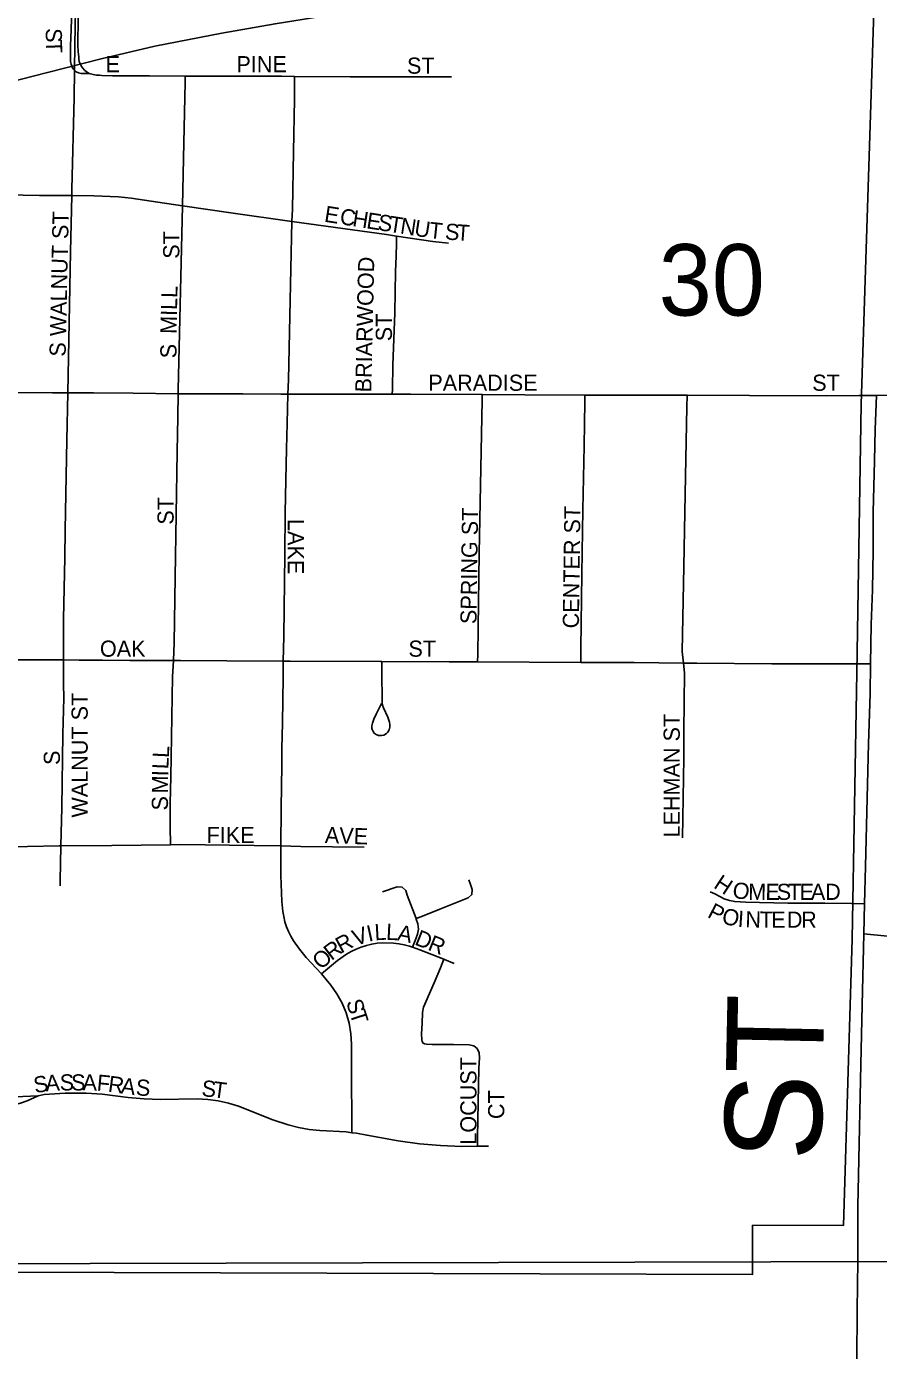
# Model space of a CAD drawing. Extents: x 1985906 to 2360102, y 891258 to 1222054.
# Drawn here: x 2172269 to 2174906, y 1031192 to 1035289 of the extents above; entities that cross this region are included whole.
import ezdxf

# ---------------------------------------------------------------- set-up
doc = ezdxf.new("R2010")
doc.units = 0
for name, color, linetype in [('GM_X_City_Street', 7, 'Continuous'), ('GM_X_City_Street_Text', 7, 'Continuous'), ('GM_X_Corporation', 7, 'Continuous'), ('GM_X_Rail_Line', 7, 'Continuous'), ('GM_X_Section', 7, 'Continuous'), ('GM_X_Section_Text', 7, 'Continuous'), ('GM_X_Township_Road', 7, 'Continuous'), ('GM_X_Township_Road_Text', 7, 'Continuous')]:
    doc.layers.add(name, color=color, linetype=linetype)

msp = doc.modelspace()

# ---------------------------------------------------------------- linework, layer by layer
at = {"layer": 'GM_X_City_Street'}
for points in [[(2172463.1, 1035143.2), (2172447, 1035143.2), (2172437.7, 1035143.5), (2172429.9, 1035145.1), (2172422.5, 1035148.1), (2172417.4, 1035153.4), (2172413.8, 1035157.1), (2172411.4, 1035161), (2172409, 1035165.8), (2172406.9, 1035172.1), (2172405.1, 1035180.2), (2172405.2, 1035229), (2172406.5, 1035279.8), (2172408.6, 1035343.5), (2172411, 1035475.4), (2172411.5, 1035545.1), (2172411.2, 1035568.7), (2172411.1, 1035574.1)], [(2172408.8, 1034765.5), (2172409.2, 1034785.5), (2172415.8, 1035067.7), (2172417.4, 1035153.4), (2172418.8, 1035231.6), (2172421.4, 1035395.6), (2172424.7, 1035574.1)], [(2172463.1, 1035143.2), (2172454.8, 1035148.6), (2172448.5, 1035153.7), (2172443, 1035159.9), (2172438.8, 1035165.4), (2172434.9, 1035172.8), (2172432.2, 1035180), (2172431.2, 1035187.7), (2172430.5, 1035194.3), (2172428.8, 1035211), (2172427.7, 1035230.1), (2172428.4, 1035317.1)], [(2172463.1, 1035143.2), (2172475.1, 1035140.4), (2172485.8, 1035138.4), (2172494.5, 1035137.7), (2172502.3, 1035137.4), (2172535, 1035136.6), (2172649.2, 1035136.2), (2172759.8, 1035135.5)], [(2172751.4, 1034733.8), (2172755.9, 1034929.1), (2172759.4, 1035115.9), (2172759.8, 1035135.5)], [(2172759.8, 1035135.5), (2172845.3, 1035135.1), (2173057.8, 1035134.6), (2173098.6, 1035134.4)], [(2173090.1, 1034685.7), (2173091.7, 1034723.9), (2173094.8, 1034900.5), (2173098.6, 1035064.3), (2173098.6, 1035097), (2173098.6, 1035134.4)], [(2173098.6, 1035134.4), (2173270.2, 1035133.5), (2173584, 1035133)], [(2172104.6, 1034769.8), (2172308.5, 1034765.9), (2172408.8, 1034765.5)], [(2172405.3, 1034591.9), (2172408.8, 1034765.5)], [(2172408.8, 1034765.5), (2172477.5, 1034765.1), (2172553, 1034761.8), (2172592.3, 1034757.7), (2172675.5, 1034744.7), (2172751.4, 1034733.8)], [(2172737.9, 1034152.4), (2172738, 1034164.6), (2172751.4, 1034733.8)], [(2172751.4, 1034733.8), (2172901.4, 1034711.9), (2173090.1, 1034685.7)], [(2173077.6, 1034150.9), (2173079.1, 1034195.8), (2173083.8, 1034392.3), (2173090.1, 1034685.7)], [(2173090.1, 1034685.7), (2173383, 1034645.2), (2173414.2, 1034640.5)], [(2173400.5, 1034151.1), (2173401, 1034167), (2173403, 1034240.9), (2173408.5, 1034403.1), (2173410.6, 1034531.1), (2173412.3, 1034578.2), (2173413.5, 1034617.9), (2173414.2, 1034640.5)], [(2173414.2, 1034640.5), (2173526.6, 1034623.8), (2173575.1, 1034618.3)], [(2172396.4, 1034155.4), (2172405.3, 1034591.9)], [(2172092.6, 1034158.4), (2172204.3, 1034156.7), (2172349.5, 1034155.7), (2172396.4, 1034155.4)], [(2172383, 1033328.8), (2172383.1, 1033454.5), (2172387.7, 1033645.6), (2172388.4, 1033731.4), (2172393.4, 1034008.9), (2172396.4, 1034155.4)], [(2172396.4, 1034155.4), (2172475.6, 1034154.8), (2172599.1, 1034153.9), (2172737.9, 1034152.4)], [(2172723.2, 1033327.4), (2172725.4, 1033381.2), (2172729.3, 1033585.1), (2172735.5, 1033972.4), (2172736.9, 1034080.7), (2172737.9, 1034152.4)], [(2172737.9, 1034152.4), (2172756.5, 1034152.1), (2172859, 1034151.9), (2172938.2, 1034152.1), (2173056.2, 1034151.1), (2173077.6, 1034150.9)], [(2173062.8, 1033325), (2173064.9, 1033400.8), (2173067.8, 1033656.3), (2173069.7, 1033784.1), (2173070.9, 1033884.6), (2173073.5, 1033981.9), (2173075.5, 1034060.5), (2173077.6, 1034150.9)], [(2173077.6, 1034150.9), (2173254.7, 1034151.1), (2173400.5, 1034151.1)], [(2173400.5, 1034151.1), (2173457.3, 1034151.1), (2173679.2, 1034149.8)], [(2173664.7, 1033322.5), (2173665.1, 1033345.9), (2173666.5, 1033428.1), (2173669.4, 1033659.4), (2173678.9, 1034133), (2173679.2, 1034149.8)], [(2173679.2, 1034149.8), (2173811.3, 1034149.1), (2173997.1, 1034148.5)], [(2173983.9, 1033321.3), (2173984.4, 1033364), (2173987.2, 1033595.4), (2173990.5, 1033793.6), (2173994.4, 1033991.7), (2173996.7, 1034126.9), (2173997.1, 1034148.5)], [(2173997.1, 1034148.5), (2174107.3, 1034148.1), (2174313, 1034147.6)], [(2174302.4, 1033318.8), (2174298.4, 1033354.4), (2174303.6, 1033617.5), (2174308.4, 1033897.2), (2174312.3, 1034110.7), (2174313, 1034147.6)], [(2174313, 1034147.6), (2174506.8, 1034147.3), (2174743.3, 1034146.4), (2174844.3, 1034146.9), (2174899.3, 1034147.3)], [(2172077.5, 1033331.2), (2172169.8, 1033330.4), (2172223.2, 1033329.5), (2172317.7, 1033329.5), (2172383, 1033328.8)], [(2172375.1, 1032753.2), (2172377.7, 1032872.2), (2172381.5, 1033099.3), (2172383.8, 1033210.5), (2172383.5, 1033255.1), (2172383.4, 1033270.2), (2172383.2, 1033307.9), (2172383, 1033328.8)], [(2172383, 1033328.8), (2172431.3, 1033328.5), (2172503.8, 1033328.4), (2172588.7, 1033327.5), (2172723.2, 1033327.4)], [(2172714.1, 1032756.8), (2172714, 1032762.6), (2172713.7, 1032807.2), (2172712.9, 1032838.4), (2172713.7, 1032885.9), (2172715.1, 1032967.2), (2172720.9, 1033276.9), (2172723.2, 1033327.4)], [(2172723.2, 1033327.4), (2172745.1, 1033327.4), (2172889.2, 1033326.4), (2173062.8, 1033325)], [(2173055.4, 1032753.2), (2173057.1, 1032869.8), (2173059.3, 1033003.3), (2173059.1, 1033055.3), (2173061.4, 1033133.3), (2173062.9, 1033275.8), (2173062.8, 1033325)], [(2173062.8, 1033325), (2173085.2, 1033325.4), (2173363.9, 1033324), (2173368, 1033324)], [(2173367.4, 1033193.9), (2173351.9, 1033162.8), (2173344.2, 1033145), (2173339.5, 1033133.1), (2173337.6, 1033125.2), (2173337.4, 1033121.9), (2173337.4, 1033116.9), (2173338.1, 1033113.1), (2173340.1, 1033108.9), (2173344.4, 1033102.6), (2173351, 1033097.7), (2173358.4, 1033095.1), (2173367.1, 1033094.8), (2173374.4, 1033096.3), (2173382.4, 1033100.7), (2173387.3, 1033105.6), (2173391.2, 1033112.2), (2173393.2, 1033120.3), (2173393.5, 1033127.5), (2173391.8, 1033136.4), (2173386.6, 1033151.7), (2173373.2, 1033181), (2173370.7, 1033188.6), (2173369.5, 1033196.7), (2173368.3, 1033293.6), (2173368, 1033324)], [(2173368, 1033324), (2173577, 1033322.9), (2173664.7, 1033322.5)], [(2173664.7, 1033322.5), (2173983.9, 1033321.3)], [(2173983.9, 1033321.3), (2174149.8, 1033320.6), (2174302.4, 1033318.8)], [(2174299, 1032778.7), (2174302.8, 1033025.8), (2174302.6, 1033075.1), (2174303.3, 1033107.7), (2174305.6, 1033289.1), (2174302.4, 1033318.8)], [(2174302.4, 1033318.8), (2174343.2, 1033318.4), (2174575.3, 1033317.1), (2174739, 1033316.7), (2174862.2, 1033316.3), (2174880.8, 1033316.3)], [(2172067, 1032751.5), (2172092.5, 1032751.1), (2172157.8, 1032750), (2172271.9, 1032751.7), (2172369.8, 1032753.2), (2172375.1, 1032753.2)], [(2172372.5, 1032629.5), (2172372.8, 1032645.7), (2172375.1, 1032753.2)], [(2172375.1, 1032753.2), (2172533, 1032754.1), (2172714.1, 1032756.8)], [(2172714.1, 1032756.8), (2172745, 1032757.3), (2172972.9, 1032755.1), (2173055.4, 1032753.2)], [(2173055.4, 1032753.2), (2173117.9, 1032751.8), (2173313.3, 1032749.6)], [(2173182.2, 1032357.9), (2173134.5, 1032408.4), (2173114, 1032433.5), (2173095.2, 1032459.9), (2173086.9, 1032473.9), (2173079.7, 1032488.4), (2173073.7, 1032503.4), (2173068.7, 1032518.9), (2173064.9, 1032534.6), (2173062.2, 1032550.4), (2173059.2, 1032581.7), (2173055.5, 1032661.9), (2173055.5, 1032740.5), (2173055.4, 1032753.2)], [(2173474.6, 1032528.3), (2173446.9, 1032600.9), (2173442.3, 1032615.4), (2173431.3, 1032625.5), (2173415.7, 1032626.7), (2173370.8, 1032611.2)], [(2173474.6, 1032528.3), (2173489.1, 1032534.2), (2173547.8, 1032557.6), (2173636.1, 1032592.4), (2173646.9, 1032603.2), (2173647.7, 1032618.9), (2173643.1, 1032634), (2173637.3, 1032648.6)], [(2174384.7, 1032611.2), (2174399.3, 1032605.3), (2174427.9, 1032589.7), (2174444.3, 1032584.2), (2174460.8, 1032581.2), (2174493.8, 1032579), (2174625.1, 1032576.6), (2174739.8, 1032576.2), (2174821.5, 1032574.7), (2174862.4, 1032574)], [(2173463.4, 1032440.2), (2173473.5, 1032466), (2173479.2, 1032480.7), (2173481.6, 1032496.2), (2173479.7, 1032511.8), (2173475.1, 1032527), (2173474.6, 1032528.3)], [(2173182.2, 1032357.9), (2173231.6, 1032399.1), (2173259.3, 1032418.1), (2173273.9, 1032426.5), (2173289.2, 1032433.8), (2173304.8, 1032440), (2173320.8, 1032445.2), (2173337.2, 1032449.4), (2173354, 1032452.3), (2173370.9, 1032453.4), (2173404.5, 1032452.3), (2173421.2, 1032450.5), (2173437.9, 1032447.6), (2173454.2, 1032443.5), (2173463.4, 1032440.2)], [(2173463.4, 1032440.2), (2173485.8, 1032432.1), (2173560.7, 1032402.5)], [(2173664.3, 1031823.8), (2173664.8, 1031851.9), (2173669.1, 1032065.2), (2173670.3, 1032097.9), (2173669.2, 1032113.2), (2173663.8, 1032126.2), (2173653.2, 1032134.3), (2173638.7, 1032137.4), (2173589.9, 1032138.7), (2173524.2, 1032138.8), (2173506.7, 1032139.7), (2173500.4, 1032141), (2173495.9, 1032143.2), (2173493.2, 1032147.7), (2173491.8, 1032153.5), (2173491.1, 1032172), (2173493.3, 1032204.2), (2173494.8, 1032237.5), (2173497.9, 1032254.4), (2173530.5, 1032330), (2173549.5, 1032375.6), (2173560.7, 1032402.5)], [(2173560.7, 1032402.5), (2173562.8, 1032401.7), (2173591.8, 1032389.7)], [(2173276.1, 1031866), (2173275.8, 1031913.1), (2173275, 1032026.2), (2173275, 1032139.7), (2173272.7, 1032172.3), (2173267.3, 1032204.7), (2173258.2, 1032236.4), (2173245.6, 1032266.8), (2173229.7, 1032295.6), (2173210.7, 1032322.5), (2173182.2, 1032357.9)], [(2172055, 1031961.2), (2172069.3, 1031954.7), (2172079.8, 1031950.7), (2172090.7, 1031948.5), (2172099.3, 1031947.7), (2172190.1, 1031947.2), (2172226.2, 1031951.5), (2172250.7, 1031957), (2172270.5, 1031964.1), (2172304.4, 1031979.9)], [(2172055, 1031961.2), (2172068.9, 1031966.7), (2172079.8, 1031970.2), (2172087.1, 1031972), (2172100.2, 1031974.2), (2172183.9, 1031974.9), (2172304.4, 1031979.9)], [(2172304.4, 1031979.9), (2172323.3, 1031983.8), (2172339.6, 1031985.5), (2172388.4, 1031988), (2172453.7, 1031988.4), (2172502.5, 1031985.5), (2172583.8, 1031975.2), (2172633, 1031970.4), (2172682.5, 1031968.5), (2172797.4, 1031970.4), (2172829.7, 1031968.8), (2172861.8, 1031964.3), (2172893.5, 1031957.3), (2172924.6, 1031947.9), (2173031.4, 1031906.1), (2173078.5, 1031890.6), (2173110.6, 1031882.4), (2173143.2, 1031876.3), (2173176.2, 1031872.7), (2173258.1, 1031868.3), (2173276.1, 1031866)], [(2173276.1, 1031866), (2173290.3, 1031864.2), (2173322.4, 1031858.7), (2173419.4, 1031840.9), (2173484.6, 1031831.8), (2173550.3, 1031826), (2173616.1, 1031823.6), (2173664.3, 1031823.8)], [(2173664.3, 1031823.8), (2173698.4, 1031824)]]:
    msp.add_lwpolyline(points, dxfattribs=at)
at = {"layer": 'GM_X_Corporation'}
msp.add_lwpolyline([(2174972.7, 1042563.8), (2174838.6, 1042338.3), (2174801.5, 1042246.4), (2174836.7, 1040746.3), (2175187.8, 1040554.4), (2175226.7, 1039604.9), (2174827, 1039588.5), (2174939.6, 1036839.9), (2174852.2, 1034119.8), (2174838.3, 1033290.2), (2174824.5, 1032464.3), (2174797, 1031579), (2174515.8, 1031579.8), (2174515.3, 1031426.8), (2172211.2, 1031433.9), (2172216.5, 1031051.3), (2169302.8, 1031097.8)], dxfattribs=at)
at = {"layer": 'GM_X_Rail_Line'}
msp.add_lwpolyline([(2171561.8, 1034937.8), (2171577, 1034943.1), (2171620.4, 1034957.4), (2171762.8, 1035000.2), (2171962.4, 1035051.6), (2172333.5, 1035146.4), (2172499.8, 1035189.2), (2172665.5, 1035227.4), (2172872.8, 1035268.1), (2173038.1, 1035297.3), (2173180, 1035319.7), (2173347.2, 1035338.1), (2173523.1, 1035351.7), (2173859.3, 1035369.1), (2174074.6, 1035366.5), (2174308.1, 1035355.7)], dxfattribs=at)
at = {"layer": 'GM_X_Section'}
for points in [[(2177481.8, 1036895), (2177522.8, 1031473.8), (2172043.3, 1031460.5), (2172136.1, 1036618.6), (2172140.4, 1036852.7)], [(2177522.8, 1031473.8), (2177583.1, 1026122.8), (2177404.9, 1026121.2), (2171901.9, 1026116), (2172036.8, 1031272.4), (2172043.3, 1031460.5)]]:
    msp.add_lwpolyline(points, close=True, dxfattribs=at)
at = {"layer": 'GM_X_Township_Road'}
for points in [[(2174880.8, 1033316.3), (2174883.3, 1033438.3), (2174886.8, 1033545.5), (2174888.6, 1033667.5), (2174889.5, 1033785.9), (2174893, 1033944.5), (2174894.8, 1034042.1), (2174899.3, 1034147.3)], [(2174899.3, 1034147.3), (2174969.4, 1034148.1)], [(2174862.4, 1032574), (2174865.6, 1032689.9), (2174874.5, 1033070.6), (2174879.3, 1033223.8), (2174880.8, 1033316.3)], [(2174859.9, 1032481.6), (2174862.4, 1032574)], [(2174841.8, 1031638.3), (2174843.6, 1031735), (2174850.7, 1032077.4), (2174855.1, 1032260.4), (2174859.9, 1032481.6)], [(2174859.9, 1032481.6), (2174933.4, 1032474.1)], [(2174841.3, 1031469.4), (2174841.4, 1031473.6), (2174841.8, 1031558.1), (2174841.8, 1031638.3)], [(2174841, 1028804.1), (2174841, 1028821.5), (2174841, 1028886.9), (2174841.1, 1029029.7), (2174842.8, 1029164.8), (2174842, 1029278.9), (2174842, 1029393.9), (2174841.2, 1029630.9), (2174841.3, 1029755.5), (2174841.3, 1029867.9), (2174841.3, 1029967.2), (2174841.4, 1030051.7), (2174840.5, 1030206.8), (2174839.7, 1030293.9), (2174839.7, 1030365.4), (2174839.7, 1030503), (2174839.8, 1030591), (2174838.9, 1030736.5), (2174839, 1030812.3), (2174839, 1030999.6), (2174838.2, 1031162.6), (2174839.1, 1031316.8), (2174841.3, 1031469.4)]]:
    msp.add_lwpolyline(points, dxfattribs=at)

# ---------------------------------------------------------------- texts
at = {"layer": 'GM_X_City_Street_Text'}
for s, rotation, p in [('S', 269.6443, (2172328.6, 1035283.9)), ('T', 272.2653, (2172328.4, 1035246.2)), ('E', 0, (2172513.6, 1035147.1)), ('PINE', 0, (2172918.4, 1035147.1)), ('ST', 0, (2173446.4, 1035142.7)), ('S WALNUT ST', 88.7392, (2172389.8, 1034266.7)), ('E', 351.1666, (2173188.3, 1034685)), ('C', 351.1698, (2173236.1, 1034677.5)), ('H', 351.1558, (2173275.2, 1034671.5)), ('E', 351.1928, (2173318.7, 1034664.7)), ('S', 351.1666, (2173353.5, 1034659.3)), ('T', 351.1396, (2173388.3, 1034653.9)), ('N', 351.1715, (2173423.1, 1034648.5)), ('U', 351.2161, (2173466.6, 1034641.7)), ('T', 353.8786, (2173512.6, 1034634.7)), ('S', 356.0146, (2173562.8, 1034629.8)), ('T', 356.0641, (2173598, 1034627.3)), ('ST', 90, (2172741.8, 1034570.1)), ('BRIARWOOD', 88.6822, (2173335.8, 1034156.2)), ('MILL', 88.6987, (2172733, 1034337.1)), ('ST', 90, (2173399.8, 1034314.9)), ('S', 90, (2172733, 1034262.1)), ('PARADISE', 0, (2173512.4, 1034161.5)), ('ST', 0, (2174700.4, 1034161.5)), ('ST', 90, (2172724.2, 1033747.3)), ('SPRING ST', 89.1701, (2173661.4, 1033439.4)), ('CENTER ST', 89.2232, (2173978.2, 1033426.2)), ('LAKE', 270, (2173077.4, 1033764.9)), ('OAK', 0, (2172496, 1033338.7)), ('ST', 0, (2173450.8, 1033338.7)), ('WALNUT ST', 90, (2172458.2, 1032840.9)), ('LEHMAN ST', 90, (2174290.6, 1032779.3)), ('S', 90, (2172372.2, 1033003.7)), ('L', 87.4036, (2172709.2, 1033025)), ('L', 87.4855, (2172707.6, 1032989.9)), ('M', 89.6358, (2172706.6, 1032915.6)), ('I', 88.2074, (2172707, 1032968.1)), ('S', 90, (2172706.6, 1032862.9)), ('FIKE', 0, (2172826, 1032762.3)), ('AVE', 357.9557, (2173191.5, 1032762.3)), ('H', 326.6555, (2174392.3, 1032625.8)), ('O', 351.987, (2174451.5, 1032593.2)), ('M', 359.7248, (2174502.4, 1032586.5)), ('E', 359.9956, (2174555.5, 1032586.3)), ('S', 359.9956, (2174590.7, 1032586.3)), ('T', 359.9956, (2174625.9, 1032586.3)), ('E', 359.9956, (2174661.1, 1032586.3)), ('A', 359.9929, (2174696.3, 1032586.3)), ('D', 359.9929, (2174740.3, 1032586.3)), ('P', 332.7263, (2174373.2, 1032534.4)), ('O', 348.0636, (2174418.2, 1032513.4)), ('I', 356.0754, (2174468.8, 1032503.2)), ('N', 358.4165, (2174493, 1032501.6)), ('T', 359.8324, (2174538.3, 1032500.4)), ('E', 359.9956, (2174573.7, 1032500.3)), ('D', 359.9929, (2174622, 1032500.3)), ('R', 359.9941, (2174666, 1032500.3)), ('V', 18.7391, (2173287.3, 1032442.9)), ('I', 12.5098, (2173327.6, 1032456.6)), ('L', 3.198, (2173346.9, 1032461.1)), ('L', 357.2399, (2173380.7, 1032463)), ('A', 348.4457, (2173413.8, 1032461.6)), ('R', 37.2828, (2173212.6, 1032396.8)), ('R', 28.2053, (2173242.3, 1032419.6)), ('D', 338.2108, (2173467.1, 1032449)), ('R', 338.0453, (2173507.9, 1032432.7)), ('O', 41.5664, (2173180.4, 1032368.2)), ('S', 286.5946, (2173257.5, 1032271.3)), ('T', 288.1088, (2173268, 1032236.2)), ('LOCUST', 90, (2173661.4, 1031828.9)), ('A', 3.8054, (2172328.6, 1031993.7)), ('S', 0.0546, (2172371.6, 1031996.6)), ('S', 359.8907, (2172406.8, 1031996.6)), ('A', 359.8033, (2172442, 1031996.6)), ('F', 354.5286, (2172484.8, 1031996.5)), ('S', 10.383, (2172295.5, 1031987.6)), ('R', 352.1069, (2172519.3, 1031993.2)), ('A', 352.5314, (2172558.9, 1031987.7)), ('S', 356.4322, (2172606.2, 1031981.6)), ('S', 354.719, (2172809.1, 1031979.1)), ('T', 352.3837, (2172843.6, 1031975.9)), ('CT', 90, (2173747.4, 1031908.1))]:
    msp.add_text(s, height=50, rotation=rotation, dxfattribs=at).set_placement(p)
at = {"layer": 'GM_X_Section_Text'}
msp.add_text('30', height=221, rotation=0, dxfattribs=at).set_placement((2174225.2, 1034394.4))
at = {"layer": 'GM_X_Township_Road_Text'}
msp.add_text('ST', height=300, rotation=88.8167, dxfattribs=at).set_placement((2174727.6, 1031777.4))

doc.saveas('drawing.dxf')
